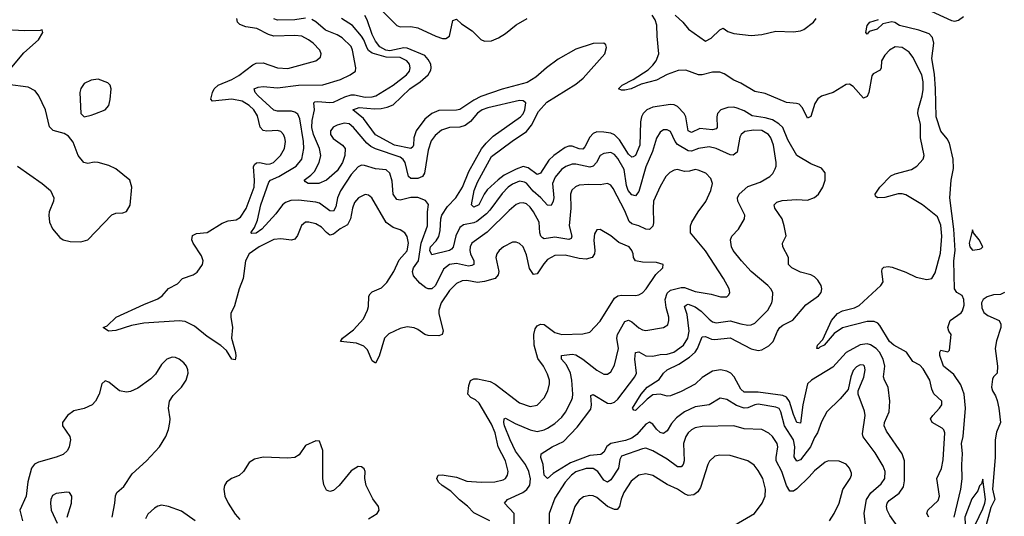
# Model space of a CAD drawing. Header units: inches. Extents: x 1843162 to 1959474, y 907081 to 1016326.
# Tile 551 of 656: x 1933882 to 1939491, y 945315 to 948144. Entities that reach past the tile are written whole.
import ezdxf

# ---------------------------------------------------------------- set-up
doc = ezdxf.new("R2010")
doc.units = ezdxf.units.IN
doc.header["$MEASUREMENT"] = 0
doc.layers.add('B9934', color=7, linetype='Continuous')

msp = doc.modelspace()

# ---------------------------------------------------------------- linework, layer by layer
at = {"layer": 'B9934', "color": 5}
for points, elevation in [([(1935950, 948192.8), (1936031, 948111), (1936050, 948103.6), (1936110, 948104.5), (1936150, 948097.5), (1936252.4, 948050), (1936290, 948037.3), (1936310, 948037), (1936329.9, 948050.1), (1936350, 948138.7), (1936370, 948147.3), (1936399.4, 948119.4), (1936459.7, 948079.7), (1936510, 948031), (1936530, 948021.8), (1936570, 948023.8), (1936610, 948040.9), (1936650, 948065.3), (1936710, 948115.4), (1936773.2, 948150)], 520), ([(1939030, 948213.2), (1939190, 948139.1), (1939210, 948135.8), (1939230, 948141.3), (1939258.8, 948161.2)], 460), ([(1936560.9, 945290), (1936470, 945333.7), (1936433.1, 945373.1), (1936387.9, 945407.9), (1936337.8, 945457.7), (1936289.8, 945490), (1936268.9, 945510), (1936258.3, 945530), (1936266, 945550), (1936289.8, 945550.2), (1936370, 945537), (1936430, 945515.3), (1936511, 945509), (1936589.2, 945510.8), (1936637.4, 945522.6), (1936649.9, 945530.1), (1936661.2, 945550), (1936664.8, 945570), (1936649.3, 945630), (1936607.4, 945710), (1936590.3, 945790), (1936570, 945840.6), (1936499, 945959), (1936478.1, 945978.1), (1936451.4, 945991.4), (1936435.8, 946010), (1936440.4, 946059.6), (1936450.6, 946089.4), (1936470, 946098.3), (1936490, 946098.6), (1936561.9, 946081.9), (1936590, 946067.2), (1936730, 945960.6), (1936790, 945940.6), (1936830, 945948.2), (1936870, 945990.3), (1936891.6, 946030), (1936901.2, 946070), (1936900.3, 946090), (1936890, 946124.5), (1936866.3, 946170), (1936834.6, 946214.6), (1936813.9, 946290), (1936810.4, 946350), (1936818, 946382), (1936830, 946400.7), (1936850, 946410.2), (1936870, 946406.8), (1936930, 946361), (1936970, 946351), (1937090, 946354.5), (1937130, 946364.4), (1937190, 946427.2), (1937270, 946558.2), (1937290, 946571), (1937310, 946575.5), (1937390, 946573), (1937410, 946576.9), (1937430, 946587.9), (1937450.9, 946610), (1937507, 946693), (1937546, 946730), (1937548.7, 946750), (1937510, 946761.3), (1937430, 946763.5), (1937391.1, 946771.1), (1937378.7, 946790), (1937377.4, 946810), (1937369.8, 946830), (1937354.7, 946850), (1937295.3, 946875.3), (1937250, 946912.8), (1937190, 946949.5), (1937170, 946946), (1937156.1, 946923.9), (1937153, 946887), (1937159, 946830), (1937156.3, 946810), (1937142.8, 946790), (1937110, 946779.6), (1937070, 946782.9), (1936990, 946802.8), (1936930, 946799.9), (1936890, 946777.5), (1936867.7, 946752.3), (1936830, 946696.1), (1936810, 946692.7), (1936786, 946726), (1936770, 946805.1), (1936750, 946849.7), (1936728.8, 946868.8), (1936710, 946875.6), (1936690, 946875.6), (1936638.9, 946850), (1936614, 946830), (1936600.2, 946810), (1936594.7, 946790), (1936611.7, 946710), (1936608.8, 946690), (1936591.1, 946670), (1936530, 946652.2), (1936490, 946647.3), (1936430, 946657.4), (1936403.6, 946656.4), (1936370, 946641.3), (1936330, 946600.3), (1936283.5, 946530), (1936270.8, 946490), (1936270.7, 946470), (1936295.1, 946370), (1936289.3, 946350.7), (1936270, 946343.4), (1936210, 946344), (1936190, 946351.3), (1936150, 946379.5), (1936128.9, 946388.9), (1936090, 946393.9), (1936050, 946384.5), (1935986, 946354), (1935960.1, 946330), (1935930, 946227), (1935910, 946187.6), (1935890, 946199.6), (1935863.3, 946263.3), (1935843.3, 946283.3), (1935800.4, 946300.4), (1935709.6, 946310), (1935721.3, 946330), (1935783.2, 946376.8), (1935840.4, 946439.6), (1935863.6, 946490), (1935868.8, 946510), (1935871, 946569), (1935878.1, 946581.9), (1935890, 946594.5), (1935943.1, 946616.9), (1935973.2, 946646.8), (1936014.5, 946710), (1936044.7, 946775.3), (1936090, 946828.1), (1936096.4, 946870), (1936090, 946909.4), (1936076.4, 946930), (1936050, 946947.3), (1936010, 946960.8), (1935970, 946988.4), (1935888.3, 947128.3), (1935870, 947144.8), (1935850, 947148.7), (1935813.1, 947130), (1935790, 947102.6), (1935777.9, 947070), (1935767.7, 947010), (1935750, 946976), (1935708.4, 946951.6), (1935670, 946921.3), (1935650, 946917.3), (1935630, 946931.6), (1935602.2, 946962.2), (1935570, 946980.6), (1935530, 946991.4), (1935510, 946989.8), (1935487.7, 946972.3), (1935465.8, 946914.2), (1935450, 946892.8), (1935430, 946887.9), (1935370, 946895.9), (1935330, 946891.6), (1935246.2, 946850), (1935190.1, 946809.9), (1935168.3, 946770), (1935155.7, 946670), (1935132, 946610), (1935105.7, 946514.3), (1935085.4, 946470), (1935084.2, 946450), (1935095.3, 946390), (1935089.3, 946330), (1935111.1, 946248.9), (1935113.8, 946226.2), (1935110, 946206.6), (1935090, 946209.7), (1935059.6, 946259.6), (1935028.7, 946288.7), (1934950, 946339.8), (1934878.1, 946398.1), (1934824.9, 946424.9), (1934790, 946429.2), (1934590, 946414.7), (1934518.8, 946401.2), (1934430, 946372.6), (1934388.7, 946370), (1934358, 946390), (1934379.7, 946400.3), (1934431.6, 946450), (1934590, 946521.8), (1934670, 946552.9), (1934694.5, 946570), (1934730, 946613.4), (1934780.3, 946639.7), (1934809.7, 946670), (1934870, 946690.8), (1934893.7, 946706.3), (1934923, 946750), (1934927.6, 946770), (1934918.9, 946798.9), (1934869.7, 946870.2), (1934862.2, 946890), (1934866.2, 946913.8), (1934890, 946925.2), (1934950, 946931.4), (1935035.7, 946984.3), (1935070, 946997.2), (1935115.5, 947004.5), (1935140.1, 947019.9), (1935171.9, 947068.1), (1935217.1, 947190), (1935219.9, 947230), (1935214.2, 947305.8), (1935220.6, 947319.4), (1935231.1, 947328.9), (1935250, 947330.1), (1935290, 947320.3), (1935310, 947322), (1935327.4, 947330), (1935367.6, 947370), (1935390.4, 947409.6), (1935396.5, 947450), (1935393.1, 947470), (1935385.3, 947490), (1935370, 947507.7), (1935350, 947512.5), (1935290, 947508.8), (1935270, 947513.3), (1935251.6, 947531.6), (1935236.2, 947596.2), (1935216.9, 947630), (1935190, 947655.9), (1935150, 947679.2), (1935090, 947691.6), (1934980.5, 947680.5), (1934971.3, 947691.3), (1934979.8, 947730), (1934989.3, 947750.7), (1935012.6, 947770), (1935090, 947804), (1935130, 947826.8), (1935210, 947886.5), (1935230, 947896), (1935270, 947898.5), (1935350, 947870.2), (1935410, 947865.1), (1935569.8, 947910.2), (1935595.4, 947930), (1935600.4, 947950), (1935592, 947970), (1935554, 948010), (1935528.4, 948030), (1935490, 948049.1), (1935450, 948054.1), (1935330, 948050.4), (1935299.9, 948059.9), (1935232.9, 948092.9), (1935170, 948103.3), (1935136.8, 948116.8), (1935123.2, 948130), (1935119, 948150)], 580), ([(1936698.7, 945270), (1936699.8, 945330), (1936643.6, 945390), (1936660.7, 945410), (1936748.7, 945451.3), (1936772.2, 945467.8), (1936788.1, 945491.9), (1936792.4, 945527.6), (1936783.6, 945570), (1936764.1, 945610), (1936706.7, 945686.7), (1936675.6, 945750), (1936644.8, 945830), (1936639.9, 945850), (1936643, 945870), (1936650, 945874.7), (1936704.4, 945844.4), (1936790, 945807.2), (1936830, 945798.9), (1936870, 945807.1), (1936890, 945816.3), (1936930, 945842.7), (1936970, 945880.2), (1936991.1, 945908.9), (1937023.2, 945970), (1937031.1, 945990), (1937032.6, 946010), (1937028.2, 946090), (1937020.8, 946130), (1936997.6, 946177.7), (1936969, 946210), (1936969.6, 946230), (1937030, 946239.3), (1937050, 946235), (1937090.5, 946210.5), (1937170, 946147.5), (1937210, 946125.5), (1937230, 946124.9), (1937250, 946138.4), (1937270, 946176.3), (1937293.2, 946270), (1937284.6, 946330), (1937288.2, 946350), (1937330, 946424.2), (1937350, 946433), (1937370, 946423.5), (1937410, 946387.6), (1937430, 946376.5), (1937450, 946373), (1937549, 946390), (1937573.8, 946406.2), (1937581, 946430), (1937580.3, 946450), (1937564.3, 946504.3), (1937558.7, 946550), (1937570, 946585.4), (1937590, 946604), (1937650, 946618.5), (1937670, 946618.7), (1937730, 946595), (1937820.8, 946580.8), (1937874.6, 946565.4), (1937910, 946565.7), (1937922.7, 946577.3), (1937927.6, 946590), (1937923.5, 946610), (1937891.9, 946670), (1937790, 946827.7), (1937703.1, 946930), (1937703.9, 946970), (1937710.9, 946990), (1937746.6, 947050), (1937791.7, 947108.4), (1937820.3, 947170), (1937828.7, 947210), (1937819.2, 947239.2), (1937791.6, 947270), (1937747.5, 947287.5), (1937730, 947289.8), (1937698.5, 947281.5), (1937670, 947279.9), (1937630, 947290.6), (1937610, 947287.1), (1937586.1, 947273.9), (1937563.5, 947250), (1937530, 947194.3), (1937493.6, 947110), (1937490.1, 947070), (1937493.8, 946986.2), (1937490, 946967.6), (1937470, 946947.8), (1937450, 946950.8), (1937409.9, 946969.9), (1937370, 946981.6), (1937353.6, 946993.6), (1937330, 947054.2), (1937262.6, 947182.6), (1937250, 947201.7), (1937230, 947209.8), (1937190, 947203.4), (1937125.4, 947205.4), (1937070, 947200.5), (1937048.2, 947191.8), (1937027.7, 947172.3), (1937020.1, 947150), (1937021.2, 947070), (1937013, 946970), (1937028.1, 946910), (1937023.4, 946896.6), (1937010, 946890.9), (1936930, 946904.6), (1936870, 946894.6), (1936860.8, 946900.7), (1936851, 946911), (1936845.5, 946930), (1936841.7, 946990), (1936810, 947049.8), (1936790, 947076.8), (1936770, 947094.5), (1936750, 947100.6), (1936730, 947099.4), (1936710, 947091.4), (1936670, 947056.5), (1936546, 946934), (1936457.7, 946870), (1936448.3, 946850), (1936446.6, 946830), (1936450.7, 946810), (1936469.5, 946770), (1936470.1, 946749.9), (1936457.3, 946742.7), (1936439.3, 946740.7), (1936370, 946755.1), (1936330, 946749.9), (1936296.4, 946723.6), (1936251, 946630), (1936230, 946610.4), (1936210, 946609.9), (1936196.1, 946616.1), (1936162.7, 946642.7), (1936125, 946685), (1936119.6, 946710), (1936125.8, 946730), (1936153.6, 946770), (1936168.7, 946871.3), (1936204.6, 946970), (1936205.2, 947050), (1936211.8, 947091.8), (1936193.7, 947113.7), (1936150, 947130.7), (1936110, 947130.5), (1936050, 947115.7), (1936030, 947120.2), (1936010.8, 947150.8), (1936004.4, 947224.4), (1935990, 947269.7), (1935969.2, 947289.2), (1935910, 947293.6), (1935846.8, 947313.2), (1935830, 947314.6), (1935810, 947306.5), (1935770, 947261.5), (1935710.1, 947169.9), (1935693.1, 947130), (1935682.5, 947077.5), (1935670, 947052.9), (1935650, 947055.2), (1935590, 947098.4), (1935570, 947104.7), (1935470, 947116.6), (1935426, 947114), (1935397, 947103), (1935378.8, 947090), (1935342.1, 947037.9), (1935262, 946950), (1935230, 946928.5), (1935205.3, 946925.3), (1935199.7, 946930), (1935219.6, 946960.4), (1935237.9, 947002.1), (1935255.4, 947090), (1935301.6, 947218.4), (1935311.8, 947230), (1935358.3, 947250), (1935456.5, 947310), (1935489.2, 947350), (1935501.5, 947410), (1935499.7, 947450), (1935478.7, 947578.7), (1935466.5, 947606.5), (1935450, 947617.5), (1935430, 947622.7), (1935350, 947622.6), (1935330, 947629.2), (1935241.4, 947710), (1935224.4, 947730), (1935217.6, 947750), (1935240.2, 947759.8), (1935270, 947764), (1935350, 947755.9), (1935471.1, 947771.1), (1935610, 947772.5), (1935710, 947803.2), (1935765.1, 947830), (1935794.5, 947850), (1935797.6, 947870), (1935779, 947970), (1935770, 947991.6), (1935719.9, 948039.9), (1935690, 948058.2), (1935624.2, 948084.2), (1935570, 948131.6), (1935545.8, 948145.8)], 560), ([(1935510, 948151.7), (1935450, 948143.7), (1935350, 948140.7), (1935330, 948149)], 560), ([(1938701.7, 945250), (1938693, 945333), (1938705.6, 945410), (1938731, 945449), (1938790, 945500.2), (1938810, 945530.7), (1938812.4, 945570), (1938801.3, 945601.3), (1938755.9, 945675.9), (1938688.2, 945768.2), (1938684.3, 945784.3), (1938699, 945890), (1938694.5, 945914.5), (1938659.6, 946010), (1938659.6, 946030), (1938691.7, 946108.3), (1938698.7, 946150), (1938694.3, 946170), (1938690, 946175.6), (1938670, 946176.8), (1938650, 946167.1), (1938630, 946146), (1938616.5, 946110), (1938602.6, 946037.4), (1938556.3, 945983.7), (1938480.3, 945910), (1938450, 945853.6), (1938426.6, 945790), (1938410, 945763.7), (1938388.1, 945710), (1938330, 945636.2), (1938310, 945628.7), (1938293.7, 945653.7), (1938298.3, 945710), (1938290.7, 945750), (1938238.5, 945830), (1938217.7, 945910), (1938208.4, 945928.4), (1938190, 945937.3), (1938090, 945952.8), (1938070, 945950.3), (1938030, 945932.6), (1938010, 945930.3), (1937966.7, 945946.7), (1937910, 945979.5), (1937872.8, 945987.2), (1937810.5, 945949.5), (1937730, 945938.9), (1937670, 945909.9), (1937624.5, 945875.5), (1937596.1, 945843.9), (1937570, 945801.1), (1937550, 945786.4), (1937530, 945792.8), (1937510, 945810.9), (1937490, 945839.1), (1937470, 945851.9), (1937450, 945840.3), (1937398.8, 945781.2), (1937370, 945760.1), (1937332.6, 945747.3), (1937250.4, 945729.6), (1937227.4, 945712.6), (1937210, 945679.7), (1937192.8, 945667.2), (1937130, 945660.5), (1937020.2, 945619.8), (1936920.6, 945559.4), (1936890, 945531.1), (1936870, 945549.4), (1936863.6, 945610), (1936850.8, 945650), (1936852.6, 945670), (1936915, 945710), (1936979.9, 945740.1), (1937058.1, 945821.9), (1937135.8, 945924.3), (1937139.6, 945950), (1937136.6, 946003.4), (1937150, 946008.9), (1937230, 945959.2), (1937250, 945957.4), (1937270, 945965.7), (1937290, 945983), (1937385.7, 946110), (1937396.1, 946130), (1937385.9, 946210), (1937391.1, 946248.9), (1937410, 946251.9), (1937449.6, 946229.6), (1937490, 946226.5), (1937530, 946236.1), (1937570, 946239.1), (1937608.4, 946250), (1937663.4, 946290), (1937689, 946330), (1937695.2, 946370), (1937684.6, 946464.6), (1937669.2, 946510), (1937680, 946520), (1937690, 946523), (1937730, 946507.9), (1937764.2, 946484.2), (1937810, 946437), (1937830, 946422.8), (1937850, 946416.2), (1937930, 946429.1), (1937990, 946410.7), (1938030, 946404.2), (1938050, 946405.4), (1938070, 946414.9), (1938143.8, 946490), (1938166.2, 946530), (1938170.9, 946550), (1938172.1, 946590), (1938162.2, 946610), (1938144.4, 946630), (1938049.8, 946710), (1937994.6, 946770), (1937947.1, 946830), (1937938.2, 946850), (1937931.1, 946890), (1937938.3, 946910), (1937976.9, 946950), (1938012.2, 947010), (1938012.8, 947030), (1937972.8, 947110), (1937970.9, 947130), (1937980.9, 947150), (1938030, 947194.2), (1938101.3, 947218.7), (1938156.2, 947250), (1938172.7, 947267.3), (1938186.1, 947293.9), (1938191.9, 947310), (1938191.6, 947330), (1938176.2, 947430), (1938161.7, 947470), (1938148.4, 947490), (1938110, 947512.8), (1938065, 947515), (1938012.8, 947507.2), (1937992.4, 947490), (1937985.3, 947474.7), (1937970.1, 947389.9), (1937947.6, 947372.4), (1937930, 947374.2), (1937850, 947410.4), (1937810, 947419.6), (1937750, 947410.4), (1937710, 947395.5), (1937690, 947395.9), (1937630, 947433.7), (1937617.1, 947450), (1937590, 947507.1), (1937570, 947517.4), (1937550, 947516.5), (1937530, 947504), (1937510.7, 947469.3), (1937486.6, 947393.5), (1937450, 947306.6), (1937410, 947165.4), (1937390, 947139.8), (1937370, 947145.6), (1937349.2, 947170), (1937339.8, 947199.8), (1937325.9, 947290), (1937290, 947353.1), (1937270, 947376.5), (1937250, 947386.9), (1937210, 947381.9), (1937189.2, 947370.8), (1937168.6, 947330), (1937150, 947309.9), (1937130, 947303.8), (1937050, 947320.9), (1937030, 947320.2), (1936992.9, 947307), (1936968.6, 947290), (1936932.7, 947247.3), (1936917.7, 947210), (1936924.4, 947130), (1936922.1, 947110), (1936910, 947085.3), (1936890, 947088.1), (1936851.8, 947130), (1936808, 947168), (1936770, 947212.1), (1936758.5, 947218.5), (1936730, 947223.4), (1936690, 947207.8), (1936665.4, 947190), (1936630, 947154.1), (1936561.4, 947058.6), (1936541.7, 947038.3), (1936485.7, 946994.3), (1936470, 946986.5), (1936410, 946974.7), (1936390, 946961), (1936366.9, 946913.1), (1936351.9, 946848.1), (1936342.8, 946837.2), (1936330.7, 946829.3), (1936230, 946803.5), (1936218.7, 946830), (1936222.9, 946850), (1936255.5, 946884.5), (1936270.3, 946909.7), (1936277.5, 946942.5), (1936280.5, 947010), (1936286.2, 947030), (1936319.8, 947080.2), (1936366, 947130), (1936404.8, 947190), (1936441.8, 947278.2), (1936512.7, 947407.3), (1936538.8, 947441.2), (1936579.8, 947480.2), (1936734.6, 947590), (1936750, 947608.3), (1936759.6, 947630), (1936765.4, 947670), (1936750, 947682), (1936730, 947684.5), (1936550, 947642.5), (1936517.3, 947630), (1936490, 947611.2), (1936450, 947563.2), (1936419.4, 947540.6), (1936390, 947531.5), (1936330, 947529.9), (1936284.9, 947515.1), (1936250, 947484.1), (1936226.7, 947453.3), (1936210, 947400.7), (1936188.6, 947270), (1936177.8, 947250), (1936150, 947239.5), (1936110, 947239.3), (1936096.5, 947250), (1936077.4, 947330), (1936067.6, 947347.6), (1936050, 947361.5), (1935910, 947408.4), (1935882.1, 947422.1), (1935860.1, 947440.1), (1935783.9, 947530), (1935758.7, 947550), (1935730, 947553.7), (1935690, 947543.6), (1935668.4, 947531.6), (1935659.6, 947520.4), (1935652.9, 947510), (1935652.9, 947490), (1935667.8, 947467.8), (1935721.4, 947430), (1935735.5, 947410), (1935735.1, 947370), (1935721.5, 947330), (1935690, 947283.7), (1935630, 947229.8), (1935587.3, 947210), (1935525.2, 947210), (1935510, 947219.5), (1935503, 947230), (1935541.4, 947258.6), (1935560.9, 947279.1), (1935588.3, 947330), (1935597.3, 947370), (1935590.4, 947410), (1935556.8, 947490), (1935547.2, 947530), (1935548.9, 947570), (1935561.5, 947630), (1935557.6, 947670), (1935564.1, 947675.9), (1935581.6, 947678.4), (1935648.4, 947671.6), (1935670, 947674.4), (1935735.3, 947704.7), (1935770, 947715.7), (1935790, 947715.7), (1935850, 947703.3), (1935890, 947704.5), (1935911.8, 947710), (1936010, 947771.1), (1936085.9, 947830), (1936102.4, 947850), (1936106.9, 947870), (1936103.6, 947890), (1936087.8, 947910), (1936050, 947928.5), (1935970, 947930.8), (1935890, 947952.3), (1935870, 947968.5), (1935861.6, 947981.6), (1935842.8, 948030), (1935830, 948050.9), (1935778.1, 948110), (1935716.2, 948150)], 540), ([(1938916.3, 945210), (1938839.4, 945319.4), (1938824.8, 945350), (1938821, 945370), (1938823.4, 945390), (1938834.7, 945405.3), (1938893.2, 945446.8), (1938917, 945483), (1938923.1, 945516.9), (1938923, 945630), (1938909, 945670), (1938819.5, 945799.5), (1938806.7, 945830), (1938808.9, 945850), (1938835, 945910), (1938839.8, 945970), (1938830.6, 946050), (1938809.5, 946089.5), (1938803.7, 946110), (1938811, 946170), (1938802, 946210), (1938780.1, 946250), (1938761, 946270), (1938730, 946291.4), (1938710, 946296.8), (1938670, 946291.5), (1938590, 946247.8), (1938515, 946165), (1938393.6, 946090), (1938369.4, 946070), (1938343, 945950), (1938330, 945846), (1938309.3, 945850), (1938290, 945894), (1938268.6, 945968.6), (1938250, 945994.1), (1938230, 946003.1), (1938090, 946021.5), (1938010, 946021.2), (1937990, 946038.3), (1937952.7, 946110), (1937933.6, 946130), (1937910, 946142.5), (1937874, 946150), (1937830, 946140.8), (1937770, 946106), (1937730, 946068.2), (1937650, 946025), (1937590, 946001.1), (1937570, 945999.4), (1937530, 946011), (1937490, 946006.9), (1937457.6, 945982.4), (1937390, 945916.9), (1937380.4, 945920.4), (1937374, 945930), (1937422.3, 946010), (1937457.8, 946050), (1937525.4, 946094.6), (1937550.7, 946130), (1937570.8, 946149.2), (1937638, 946181.9), (1937698, 946222), (1937730.4, 946249.6), (1937743.5, 946270), (1937770, 946337.7), (1937790, 946338.6), (1937823.6, 946323.6), (1937842, 946322), (1937930, 946332.3), (1938050, 946268.4), (1938090, 946259.3), (1938110, 946262.5), (1938150, 946286.9), (1938174.1, 946310), (1938199.6, 946370), (1938213.3, 946390), (1938230, 946403.1), (1938287.6, 946432.4), (1938360, 946520), (1938432.6, 946570), (1938448, 946590), (1938452.6, 946610), (1938448, 946630), (1938430, 946659.6), (1938410, 946678.7), (1938389.3, 946690), (1938330, 946706.4), (1938280.7, 946730), (1938262.9, 946750), (1938261.1, 946790), (1938229.7, 946850.3), (1938228.3, 946870), (1938248.3, 946911.7), (1938238, 946970), (1938225, 947010), (1938184.6, 947070), (1938180.9, 947090), (1938195.5, 947104.4), (1938226.6, 947113.4), (1938310, 947119.4), (1938370, 947115.5), (1938410, 947131.1), (1938432.7, 947150), (1938457.3, 947190), (1938471.6, 947230), (1938470, 947272), (1938450, 947298), (1938390, 947322.5), (1938310.3, 947370.3), (1938258.6, 947458.6), (1938229.2, 947529.2), (1938207.5, 947550), (1938170, 947572.6), (1938130, 947585), (1938055.9, 947595.9), (1938010, 947624.3), (1937970, 947640.4), (1937950, 947645), (1937915.9, 947644), (1937877.4, 947630), (1937857.1, 947610), (1937853.4, 947590), (1937855.8, 947530), (1937850, 947521.5), (1937830, 947516.1), (1937756.3, 947523.7), (1937710, 947501.1), (1937689.9, 947510), (1937677.7, 947590), (1937668.6, 947610), (1937630, 947649.8), (1937610, 947658.9), (1937590, 947659.9), (1937490, 947645.1), (1937455.6, 947630), (1937434.8, 947610), (1937424.7, 947590), (1937418.3, 947561.7), (1937415.3, 947430), (1937390, 947370.6), (1937376.9, 947363.1), (1937370, 947360.6), (1937350, 947377.9), (1937299.1, 947459.1), (1937270, 947488.9), (1937250, 947497.6), (1937210, 947504), (1937170, 947504.2), (1937150, 947494.7), (1937130, 947474.1), (1937101.1, 947418.9), (1937090, 947406.9), (1937070, 947407.8), (1937030, 947423.4), (1937010, 947423.4), (1936990, 947415), (1936924.7, 947370), (1936897, 947343), (1936850, 947269.8), (1936836.5, 947263.5), (1936830, 947261.6), (1936779.8, 947299.8), (1936750, 947306.8), (1936710, 947293.1), (1936642.4, 947257.6), (1936607.7, 947232.3), (1936546.1, 947173.9), (1936527.5, 947150), (1936497.2, 947090), (1936470, 947075.8), (1936455.8, 947090), (1936470.5, 947170), (1936490, 947218.2), (1936570, 947364.7), (1936687.5, 947452.5), (1936770, 947506.6), (1936797.2, 947542.7), (1936838.6, 947621.4), (1936885, 947675), (1937050, 947777), (1937092.3, 947810), (1937216, 947950), (1937226, 947986), (1937220.9, 948000.9), (1937210, 948010.9), (1937150, 948008.4), (1937050, 947976.1), (1936950, 947919.5), (1936882.7, 947870), (1936823, 947817), (1936774, 947786), (1936630, 947747.2), (1936510, 947705.7), (1936470, 947685.2), (1936390, 947632.6), (1936370, 947628.3), (1936270, 947627), (1936230, 947610.4), (1936190, 947577.9), (1936140.7, 947510), (1936127.2, 947470), (1936125.3, 947430), (1936121.3, 947418.7), (1936110, 947409.9), (1936018, 947430), (1935910, 947488.5), (1935840.6, 947580.6), (1935779.7, 947630), (1935816.1, 947643.9), (1935904.3, 947635.7), (1935941.7, 947638.3), (1935975.3, 947644.7), (1936010, 947659.5), (1936105.3, 947750), (1936163.4, 947790), (1936208.6, 947830), (1936224.1, 947855.9), (1936227.1, 947870), (1936223.7, 947890), (1936210, 947917.7), (1936190, 947939), (1936090, 947980.9), (1936070, 947983), (1935990, 947966.5), (1935968, 947970), (1935934.2, 947990), (1935910, 948020.7), (1935890, 948060.3), (1935862.2, 948142.2), (1935848.5, 948168.5)], 520), ([(1939062.4, 945310), (1939050.9, 945330), (1939056.7, 945350), (1939115.2, 945404.8), (1939122.7, 945430), (1939107.7, 945530), (1939133.7, 945586.3), (1939144, 945636), (1939152.5, 945790), (1939146.9, 945806.9), (1939137.3, 945817.3), (1939080.3, 945850), (1939070.8, 945870), (1939084.1, 945890), (1939122.9, 945930), (1939135.3, 945950), (1939135, 945970), (1939090, 946011.9), (1939078.9, 946038.9), (1939067.9, 946090), (1939030, 946155.9), (1939010, 946176.4), (1938970, 946196.1), (1938934.2, 946250), (1938862.3, 946290), (1938837.5, 946310), (1938781.5, 946401.5), (1938770, 946414.7), (1938750, 946424.8), (1938710, 946425), (1938570, 946389.2), (1938523.1, 946356.9), (1938464.6, 946290), (1938441.3, 946278.7), (1938433.7, 946270), (1938423.7, 946270), (1938426.8, 946290), (1938457.7, 946322.3), (1938507.6, 946430), (1938540.8, 946470), (1938570, 946486.1), (1938637.8, 946502.2), (1938664.8, 946515.2), (1938788.5, 946630), (1938801.1, 946650), (1938792.9, 946710), (1938795.6, 946724.4), (1938805.3, 946734.7), (1938830, 946737.3), (1938853.5, 946733.5), (1938930, 946706.5), (1938990, 946677.7), (1939050, 946663.2), (1939078, 946670), (1939098.2, 946701.8), (1939127, 946813), (1939135.3, 946910), (1939130, 946974.3), (1939110, 947021.8), (1939024.7, 947090), (1938930, 947146), (1938910, 947152.3), (1938887.3, 947152.7), (1938810, 947131.9), (1938769.3, 947129.3), (1938758.3, 947138.3), (1938756.1, 947150), (1938782.4, 947190), (1938845.4, 947254.6), (1938870, 947265.3), (1938962.9, 947290), (1938993.3, 947310), (1939029.7, 947350.3), (1939035.6, 947370), (1939014.5, 947470), (1939013.2, 947546.8), (1938999.5, 947610), (1938999.9, 947630), (1939024.1, 947710), (1939030, 947746.8), (1939029.9, 947790), (1939021.5, 947830), (1938970, 947929.7), (1938950, 947959.1), (1938910, 947985), (1938870, 947989), (1938836.9, 947970), (1938810, 947941.4), (1938791.8, 947910), (1938790.1, 947870), (1938783.4, 947856.6), (1938745.1, 947834.9), (1938736.4, 947823.6), (1938719, 947730), (1938710, 947706.9), (1938690, 947697.7), (1938630, 947763.9), (1938610, 947775.8), (1938590, 947774), (1938515.6, 947730), (1938450, 947707.4), (1938430, 947692.5), (1938412.7, 947667.3), (1938390, 947592), (1938370, 947582.3), (1938342.6, 947642.6), (1938321.9, 947661.9), (1938306.9, 947666.9), (1938250, 947671.5), (1938130, 947723.9), (1938070, 947735.5), (1937990, 947781.5), (1937950, 947799), (1937896.3, 947836.3), (1937870, 947845), (1937830, 947844.8), (1937770.5, 947830.5), (1937750, 947829.9), (1937676.4, 947856.4), (1937634.1, 947854.1), (1937570, 947831.4), (1937510, 947799.7), (1937422.9, 947777), (1937365.5, 947750), (1937330, 947741.8), (1937310, 947743), (1937293.2, 947750), (1937314.5, 947770), (1937376.6, 947803.4), (1937461.9, 947858.1), (1937490, 947884.7), (1937508.6, 947910), (1937523, 947950), (1937513.1, 948050), (1937512, 948111.9), (1937502.5, 948142.6), (1937485.7, 948170)], 480), ([(1937617.2, 948170), (1937659.3, 948130), (1937692.7, 948090), (1937790, 948022.4), (1937822, 948038), (1937870, 948086), (1937890, 948095.5), (1937917.1, 948077.1), (1937950, 948064.5), (1938050, 948053.1), (1938110, 948058.7), (1938190, 948078.4), (1938290, 948073.9), (1938330, 948079.5), (1938350, 948088.2), (1938403.9, 948130), (1938419.7, 948150)], 480), ([(1939206, 945310), (1939243.7, 945470), (1939251.2, 945528.8), (1939249.8, 945610), (1939254, 945670), (1939246.8, 945730), (1939257.6, 945770), (1939271.1, 945930), (1939262.8, 946010), (1939244, 946064), (1939203, 946123), (1939145.2, 946170), (1939124, 946230), (1939124, 946250), (1939130, 946262), (1939170, 946252), (1939179, 946261), (1939188.7, 946350), (1939175.3, 946370), (1939169, 946390), (1939183.7, 946430), (1939245.4, 946474.6), (1939253.8, 946486.2), (1939262.8, 946517.2), (1939261.3, 946550), (1939252.3, 946572.3), (1939221.6, 946590), (1939208.5, 946610), (1939203.2, 946770), (1939211.9, 946830), (1939203.1, 946950), (1939182, 947130), (1939189.6, 947229.6), (1939202.9, 947297.1), (1939199.8, 947350), (1939179.7, 947439.7), (1939165.6, 947465.6), (1939130, 947509.7), (1939102.5, 947590), (1939099.9, 947750), (1939092.9, 947832.9), (1939078, 947922), (1939089.8, 948010), (1939083.3, 948043.3), (1939062.8, 948062.8), (1939004.4, 948084.4), (1938895.3, 948110), (1938867.3, 948127.3), (1938850, 948132.3), (1938800.3, 948119.7), (1938766.8, 948090), (1938722.5, 948077.5), (1938710, 948062), (1938702, 948070), (1938709.7, 948110.3), (1938725.2, 948130), (1938775.3, 948144.7)], 460), ([(1933817.6, 947850), (1933905.1, 947954.9), (1933989.3, 948030), (1934014, 948070), (1934010, 948086), (1933998, 948082), (1933910, 948079.6), (1933770, 948087.6)], 620), ([(1933870.2, 947310.2), (1934011.2, 947211.2), (1934057.6, 947170), (1934076.5, 947130), (1934074.6, 947110), (1934050.2, 947049.8), (1934047.6, 947030), (1934052.2, 946990), (1934070, 946952.2), (1934110, 946902.6), (1934130, 946890.3), (1934170, 946880.9), (1934230, 946877.6), (1934269.7, 946890.3), (1934407.4, 947032.6), (1934430, 947042), (1934470, 947043.9), (1934490, 947052), (1934511.9, 947088.1), (1934522, 947190), (1934509.6, 947230), (1934430, 947294.5), (1934390, 947312.8), (1934330, 947331.3), (1934307.2, 947332.8), (1934270, 947325.6), (1934247, 947330), (1934215.1, 947370), (1934186, 947446), (1934160.1, 947480.1), (1934135.6, 947495.6), (1934073.3, 947513.3), (1934053, 947533), (1934029.8, 947630), (1933990.9, 947710), (1933970, 947739.1), (1933930, 947760.4), (1933815.2, 947775.2)], 620), ([(1939492.4, 946590), (1939470, 946578.4), (1939430, 946575.8), (1939394.2, 946565.8), (1939370.9, 946549.1), (1939361.8, 946530), (1939362.7, 946502.7), (1939375.7, 946475.7), (1939398.4, 946458.4), (1939462.8, 946430), (1939470.8, 946410), (1939471, 946390), (1939446.4, 946313.6), (1939440.2, 946270), (1939451.8, 946170), (1939451.2, 946130), (1939430, 946109), (1939424.4, 946095.6), (1939419.3, 946050), (1939423.8, 946030), (1939441.2, 946001.2), (1939450, 945974.8), (1939460.3, 945930), (1939470.2, 945850), (1939446.6, 945793.4), (1939438.8, 945750), (1939438.9, 945650), (1939424.6, 945470), (1939436.9, 945410), (1939415.6, 945364.4), (1939379.5, 945230)], 460), ([(1934408.6, 945310), (1934424.6, 945390), (1934427.7, 945432.3), (1934434.7, 945450), (1934475.3, 945484.7), (1934522.8, 945557.2), (1934604.8, 945630), (1934677.8, 945710), (1934714.8, 945770), (1934729.7, 945809.7), (1934737.8, 945850), (1934739.3, 945870), (1934729.8, 945930), (1934736.2, 945970), (1934757.1, 946002.9), (1934804.2, 946050), (1934830, 946090.7), (1934841.7, 946130), (1934840.4, 946150), (1934832.2, 946170), (1934816.9, 946190), (1934790, 946210.8), (1934770, 946219.3), (1934750, 946221.4), (1934721.3, 946210), (1934690, 946180.5), (1934655.4, 946124.6), (1934630, 946097.3), (1934554.6, 946045.4), (1934514, 946026), (1934490, 946021.6), (1934450.4, 946030.4), (1934390, 946078.9), (1934370, 946087.3), (1934350.3, 946069.7), (1934334.5, 946010), (1934313.7, 945970), (1934294.9, 945950), (1934250, 945928.9), (1934190, 945915.6), (1934154, 945890), (1934127, 945850), (1934126.7, 945830), (1934167.8, 945770), (1934172.4, 945750), (1934164.2, 945710), (1934154.4, 945690), (1934130, 945666.9), (1934090, 945651.1), (1933990, 945623.7), (1933967.4, 945612.6), (1933950.2, 945590), (1933928.7, 945511.3), (1933919.9, 945430), (1933883.7, 945350), (1933897.4, 945290)], 620), ([(1938495, 945290), (1938521.5, 945330), (1938551.6, 945390), (1938572.4, 945467.6), (1938613.5, 945530), (1938621.7, 945550), (1938621.1, 945561.1), (1938610, 945589.4), (1938590, 945611), (1938550, 945629.7), (1938490, 945631), (1938470, 945623.5), (1938410, 945574.2), (1938380.7, 945539.3), (1938310, 945470.6), (1938290, 945458.5), (1938270, 945458.7), (1938250, 945489.7), (1938224.7, 945570), (1938192, 945630), (1938190.9, 945650), (1938200.8, 945710), (1938197, 945730), (1938171.2, 945770), (1938150, 945789), (1938110, 945809), (1938010, 945814.1), (1937950, 945830.6), (1937770, 945827.4), (1937730, 945818.3), (1937710, 945808.2), (1937690.2, 945790), (1937677, 945770), (1937663.6, 945730), (1937666.8, 945630), (1937661.5, 945610), (1937650, 945596.1), (1937630, 945596.5), (1937570, 945641.3), (1937490, 945688), (1937450, 945702.5), (1937430, 945699.3), (1937310, 945657.5), (1937301, 945639), (1937294.4, 945590), (1937250, 945522.9), (1937230, 945509.9), (1937210, 945521.3), (1937174.9, 945570), (1937150, 945586.7), (1937110, 945586.6), (1937050, 945568.1), (1937025.6, 945550), (1936990.1, 945510), (1936930, 945418.5), (1936898.7, 945330), (1936898.3, 945270)], 560), ([(1935870, 945300.4), (1935918, 945330), (1935929.5, 945350), (1935927, 945370), (1935893.7, 945413.7), (1935856.1, 945490), (1935848, 945530), (1935849.5, 945569.5), (1935845.6, 945585.6), (1935830, 945597.2), (1935810, 945599.3), (1935770, 945574.5), (1935702.3, 945490), (1935670, 945462), (1935650, 945456), (1935630, 945464.7), (1935614.8, 945494.8), (1935609, 945530), (1935609.8, 945689.8), (1935590, 945742), (1935570, 945745.2), (1935510, 945718), (1935474.4, 945665.6), (1935449.5, 945650.5), (1935410, 945646.6), (1935270, 945651.8), (1935220.5, 945639.5), (1935190, 945621.6), (1935156.9, 945570), (1935133.1, 945546.9), (1935088.2, 945530), (1935060.3, 945510), (1935049, 945491), (1935045.1, 945470), (1935051.4, 945430), (1935069, 945389), (1935110, 945326.2), (1935136.5, 945296.5)], 620), ([(1937955, 945265), (1938067.8, 945330), (1938112.1, 945390), (1938129.8, 945430), (1938131.4, 945470), (1938115.2, 945530), (1938090, 945575.8), (1938066.9, 945606.9), (1938030, 945630.9), (1937930, 945660.4), (1937870, 945663.9), (1937843.2, 945656.8), (1937811.9, 945628.1), (1937802.4, 945610), (1937760.5, 945479.5), (1937745.4, 945454.6), (1937722.6, 945437.4), (1937690, 945434.3), (1937670, 945442.3), (1937630, 945469), (1937570, 945496.5), (1937490, 945547.1), (1937450, 945557.4), (1937410, 945548.6), (1937365.8, 945514.2), (1937323.5, 945450), (1937307.9, 945412.1), (1937299.8, 945370), (1937285.8, 945354.2), (1937270, 945352.9), (1937230.8, 945370), (1937170, 945421.8), (1937150, 945430.7), (1937130, 945433.6), (1937095.1, 945424.9), (1937070, 945406), (1937045.2, 945370), (1936999.8, 945230)], 580), ([(1934152, 945310), (1934177, 945390), (1934179.3, 945430), (1934166, 945450), (1934150, 945453.2), (1934090, 945445.2), (1934070, 945433.2), (1934060.5, 945410), (1934057.1, 945390), (1934062.4, 945350), (1934096.3, 945276.3)], 640), ([(1934881.6, 945290), (1934804.6, 945344.6), (1934730, 945371.1), (1934690, 945377.4), (1934670, 945372.6), (1934650, 945360.4), (1934612.3, 945327.7), (1934598.7, 945301.3)], 620)]:
    msp.add_lwpolyline(points, dxfattribs=dict(at, elevation=elevation))
for points, elevation in [([(1934330, 947805.1), (1934290, 947799.7), (1934250, 947779.7), (1934230, 947752), (1934224.4, 947730), (1934231, 947610), (1934250, 947591), (1934290, 947599.1), (1934310, 947608), (1934370, 947630.6), (1934390, 947656), (1934398, 947690), (1934403.7, 947750), (1934397.2, 947770), (1934384.1, 947784.1)], 620), ([(1939310, 946946), (1939290.4, 946870), (1939294.9, 946850), (1939310, 946830.6), (1939350, 946836), (1939360.4, 946839.6), (1939368.7, 946850), (1939349, 946890), (1939315.3, 946930)], 460), ([(1939370, 945526), (1939361, 945499), (1939350, 945488), (1939340.9, 945459.1), (1939305.8, 945414.2), (1939267.4, 945310), (1939268.9, 945270), (1939288.3, 945208.3), (1939310, 945204.7), (1939327, 945270), (1939370, 945358), (1939380.7, 945390), (1939383.7, 945410)], 460)]:
    msp.add_lwpolyline(points, close=True, dxfattribs=dict(at, elevation=elevation))

doc.saveas('drawing.dxf')
